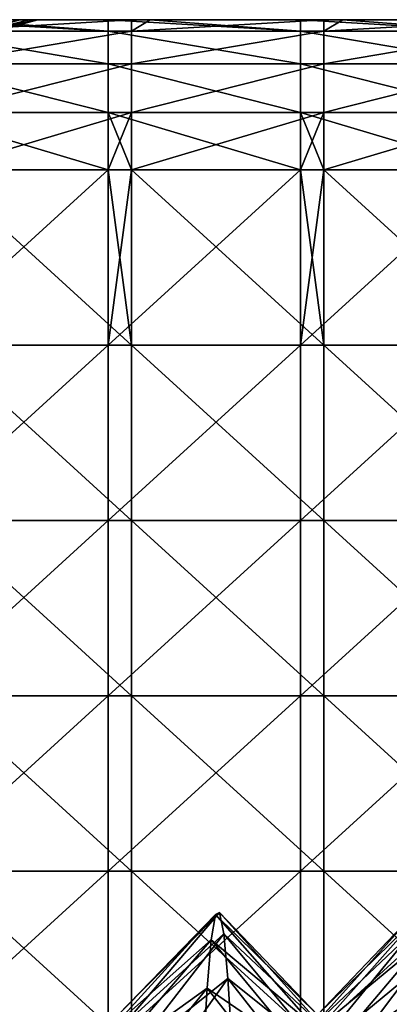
# Model space of a CAD drawing. Header units: inches. Extents: x -4.75 to 4.5, y 0 to 1.88.
# Tile 430 of 462: x 3.73 to 3.88, y 1.47 to 1.88. Entities that reach past the tile are written whole.
import ezdxf

# ---------------------------------------------------------------- set-up
doc = ezdxf.new("R2010")
doc.units = ezdxf.units.IN
doc.header["$LTSCALE"] = 101.851852
doc.header["$MEASUREMENT"] = 0
for name, color, linetype in [('13', 7, 'CONTINUOUS'), ('14', 7, 'CONTINUOUS'), ('34', 7, 'CONTINUOUS'), ('40', 7, 'CONTINUOUS'), ('44', 7, 'CONTINUOUS'), ('82', 7, 'CONTINUOUS'), ('83', 7, 'CONTINUOUS'), ('86', 7, 'CONTINUOUS')]:
    doc.layers.add(name, color=color, linetype=linetype)

msp = doc.modelspace()

# ---------------------------------------------------------------- linework, layer by layer
at = {"layer": '13', "color": 13, "linetype": 'Continuous', "true_color": 0xd67263}
for points in [[(3.69738, 1.73958, -1.25), (3.69738, 1.8125, -1.25), (3.77746, 1.73958, -1.25), (3.69738, 1.73958, -1.25)], [(3.77746, 1.73958, -1.25), (3.69738, 1.8125, -1.25), (3.7678, 1.8125, -1.25), (3.77746, 1.73958, -1.25)], [(3.77746, 1.8125, -1.25), (3.77746, 1.73958, -1.25), (3.7678, 1.8125, -1.25), (3.77746, 1.8125, -1.25)], [(3.77746, 1.73958, -1.25), (3.77746, 1.8125, -1.25), (3.85754, 1.73958, -1.25), (3.77746, 1.73958, -1.25)], [(3.85754, 1.73958, -1.25), (3.77746, 1.8125, -1.25), (3.84788, 1.8125, -1.25), (3.85754, 1.73958, -1.25)], [(3.85754, 1.8125, -1.25), (3.85754, 1.73958, -1.25), (3.84788, 1.8125, -1.25), (3.85754, 1.8125, -1.25)], [(3.85754, 1.73958, -1.25), (3.85754, 1.8125, -1.25), (3.93762, 1.73958, -1.25), (3.85754, 1.73958, -1.25)], [(3.93762, 1.73958, -1.25), (3.85754, 1.8125, -1.25), (3.92796, 1.8125, -1.25), (3.93762, 1.73958, -1.25)], [(3.69738, 1.66667, -1.25), (3.69738, 1.73958, -1.25), (3.77746, 1.66667, -1.25), (3.69738, 1.66667, -1.25)], [(3.77746, 1.66667, -1.25), (3.69738, 1.73958, -1.25), (3.77746, 1.73958, -1.25), (3.77746, 1.66667, -1.25)], [(3.77746, 1.66667, -1.25), (3.77746, 1.73958, -1.25), (3.85754, 1.66667, -1.25), (3.77746, 1.66667, -1.25)], [(3.85754, 1.66667, -1.25), (3.77746, 1.73958, -1.25), (3.85754, 1.73958, -1.25), (3.85754, 1.66667, -1.25)], [(3.85754, 1.66667, -1.25), (3.85754, 1.73958, -1.25), (3.93762, 1.66667, -1.25), (3.85754, 1.66667, -1.25)], [(3.93762, 1.66667, -1.25), (3.85754, 1.73958, -1.25), (3.93762, 1.73958, -1.25), (3.93762, 1.66667, -1.25)], [(3.69738, 1.59375, -1.25), (3.69738, 1.66667, -1.25), (3.77746, 1.59375, -1.25), (3.69738, 1.59375, -1.25)], [(3.77746, 1.59375, -1.25), (3.69738, 1.66667, -1.25), (3.77746, 1.66667, -1.25), (3.77746, 1.59375, -1.25)], [(3.77746, 1.59375, -1.25), (3.77746, 1.66667, -1.25), (3.85754, 1.59375, -1.25), (3.77746, 1.59375, -1.25)], [(3.85754, 1.59375, -1.25), (3.77746, 1.66667, -1.25), (3.85754, 1.66667, -1.25), (3.85754, 1.59375, -1.25)], [(3.85754, 1.59375, -1.25), (3.85754, 1.66667, -1.25), (3.93762, 1.59375, -1.25), (3.85754, 1.59375, -1.25)], [(3.93762, 1.59375, -1.25), (3.85754, 1.66667, -1.25), (3.93762, 1.66667, -1.25), (3.93762, 1.59375, -1.25)], [(3.69738, 1.52083, -1.25), (3.69738, 1.59375, -1.25), (3.77746, 1.52083, -1.25), (3.69738, 1.52083, -1.25)], [(3.77746, 1.52083, -1.25), (3.69738, 1.59375, -1.25), (3.77746, 1.59375, -1.25), (3.77746, 1.52083, -1.25)], [(3.77746, 1.52083, -1.25), (3.77746, 1.59375, -1.25), (3.85754, 1.52083, -1.25), (3.77746, 1.52083, -1.25)], [(3.85754, 1.52083, -1.25), (3.77746, 1.59375, -1.25), (3.85754, 1.59375, -1.25), (3.85754, 1.52083, -1.25)], [(3.85754, 1.52083, -1.25), (3.85754, 1.59375, -1.25), (3.93762, 1.52083, -1.25), (3.85754, 1.52083, -1.25)], [(3.93762, 1.52083, -1.25), (3.85754, 1.59375, -1.25), (3.93762, 1.59375, -1.25), (3.93762, 1.52083, -1.25)], [(3.69738, 1.44792, -1.25), (3.69738, 1.52083, -1.25), (3.77746, 1.44792, -1.25), (3.69738, 1.44792, -1.25)], [(3.77746, 1.44792, -1.25), (3.69738, 1.52083, -1.25), (3.77746, 1.52083, -1.25), (3.77746, 1.44792, -1.25)], [(3.77746, 1.44792, -1.25), (3.77746, 1.52083, -1.25), (3.85754, 1.44792, -1.25), (3.77746, 1.44792, -1.25)], [(3.85754, 1.44792, -1.25), (3.77746, 1.52083, -1.25), (3.85754, 1.52083, -1.25), (3.85754, 1.44792, -1.25)], [(3.85754, 1.44792, -1.25), (3.85754, 1.52083, -1.25), (3.93762, 1.44792, -1.25), (3.85754, 1.44792, -1.25)], [(3.93762, 1.44792, -1.25), (3.85754, 1.52083, -1.25), (3.93762, 1.52083, -1.25), (3.93762, 1.44792, -1.25)]]:
    msp.add_3dface(points, dxfattribs=at)
at = {"layer": '14', "color": 13, "linetype": 'Continuous', "true_color": 0xd67263}
for points in [[(3.69738, 1.8125, 1.25), (3.68772, 1.73958, 1.25), (3.7678, 1.8125, 1.25), (3.69738, 1.8125, 1.25)], [(3.7678, 1.8125, 1.25), (3.68772, 1.73958, 1.25), (3.7678, 1.73958, 1.25), (3.7678, 1.8125, 1.25)], [(3.7678, 1.8125, 1.25), (3.7678, 1.73958, 1.25), (3.77746, 1.8125, 1.25), (3.7678, 1.8125, 1.25)], [(3.77746, 1.8125, 1.25), (3.7678, 1.73958, 1.25), (3.84788, 1.8125, 1.25), (3.77746, 1.8125, 1.25)], [(3.84788, 1.8125, 1.25), (3.7678, 1.73958, 1.25), (3.84788, 1.73958, 1.25), (3.84788, 1.8125, 1.25)], [(3.84788, 1.8125, 1.25), (3.84788, 1.73958, 1.25), (3.85754, 1.8125, 1.25), (3.84788, 1.8125, 1.25)], [(3.85754, 1.8125, 1.25), (3.84788, 1.73958, 1.25), (3.92796, 1.8125, 1.25), (3.85754, 1.8125, 1.25)], [(3.92796, 1.8125, 1.25), (3.84788, 1.73958, 1.25), (3.92796, 1.73958, 1.25), (3.92796, 1.8125, 1.25)], [(3.68772, 1.73958, 1.25), (3.68772, 1.66667, 1.25), (3.7678, 1.73958, 1.25), (3.68772, 1.73958, 1.25)], [(3.7678, 1.73958, 1.25), (3.68772, 1.66667, 1.25), (3.7678, 1.66667, 1.25), (3.7678, 1.73958, 1.25)], [(3.7678, 1.73958, 1.25), (3.7678, 1.66667, 1.25), (3.84788, 1.73958, 1.25), (3.7678, 1.73958, 1.25)], [(3.84788, 1.73958, 1.25), (3.7678, 1.66667, 1.25), (3.84788, 1.66667, 1.25), (3.84788, 1.73958, 1.25)], [(3.84788, 1.73958, 1.25), (3.84788, 1.66667, 1.25), (3.92796, 1.73958, 1.25), (3.84788, 1.73958, 1.25)], [(3.92796, 1.73958, 1.25), (3.84788, 1.66667, 1.25), (3.92796, 1.66667, 1.25), (3.92796, 1.73958, 1.25)], [(3.68772, 1.66667, 1.25), (3.68772, 1.59375, 1.25), (3.7678, 1.66667, 1.25), (3.68772, 1.66667, 1.25)], [(3.7678, 1.66667, 1.25), (3.68772, 1.59375, 1.25), (3.7678, 1.59375, 1.25), (3.7678, 1.66667, 1.25)], [(3.7678, 1.66667, 1.25), (3.7678, 1.59375, 1.25), (3.84788, 1.66667, 1.25), (3.7678, 1.66667, 1.25)], [(3.84788, 1.66667, 1.25), (3.7678, 1.59375, 1.25), (3.84788, 1.59375, 1.25), (3.84788, 1.66667, 1.25)], [(3.84788, 1.66667, 1.25), (3.84788, 1.59375, 1.25), (3.92796, 1.66667, 1.25), (3.84788, 1.66667, 1.25)], [(3.92796, 1.66667, 1.25), (3.84788, 1.59375, 1.25), (3.92796, 1.59375, 1.25), (3.92796, 1.66667, 1.25)], [(3.68772, 1.59375, 1.25), (3.68772, 1.52083, 1.25), (3.7678, 1.59375, 1.25), (3.68772, 1.59375, 1.25)], [(3.7678, 1.59375, 1.25), (3.68772, 1.52083, 1.25), (3.7678, 1.52083, 1.25), (3.7678, 1.59375, 1.25)], [(3.7678, 1.59375, 1.25), (3.7678, 1.52083, 1.25), (3.84788, 1.59375, 1.25), (3.7678, 1.59375, 1.25)], [(3.84788, 1.59375, 1.25), (3.7678, 1.52083, 1.25), (3.84788, 1.52083, 1.25), (3.84788, 1.59375, 1.25)], [(3.84788, 1.59375, 1.25), (3.84788, 1.52083, 1.25), (3.92796, 1.59375, 1.25), (3.84788, 1.59375, 1.25)], [(3.92796, 1.59375, 1.25), (3.84788, 1.52083, 1.25), (3.92796, 1.52083, 1.25), (3.92796, 1.59375, 1.25)], [(3.68772, 1.52083, 1.25), (3.68772, 1.44792, 1.25), (3.7678, 1.52083, 1.25), (3.68772, 1.52083, 1.25)], [(3.7678, 1.52083, 1.25), (3.68772, 1.44792, 1.25), (3.7678, 1.44792, 1.25), (3.7678, 1.52083, 1.25)], [(3.7678, 1.52083, 1.25), (3.7678, 1.44792, 1.25), (3.84788, 1.52083, 1.25), (3.7678, 1.52083, 1.25)], [(3.84788, 1.52083, 1.25), (3.7678, 1.44792, 1.25), (3.84788, 1.44792, 1.25), (3.84788, 1.52083, 1.25)], [(3.84788, 1.52083, 1.25), (3.84788, 1.44792, 1.25), (3.92796, 1.52083, 1.25), (3.84788, 1.52083, 1.25)], [(3.92796, 1.52083, 1.25), (3.84788, 1.44792, 1.25), (3.92796, 1.44792, 1.25), (3.92796, 1.52083, 1.25)]]:
    msp.add_3dface(points, dxfattribs=at)
at = {"layer": '34', "color": 13, "linetype": 'Continuous', "true_color": 0xd67263}
for points in [[(3.78532, 1.875, 1.10833), (3.78532, 1.875, 1.02917), (3.70524, 1.875, 1.03437), (3.78532, 1.875, 1.10833)], [(3.77746, 1.875, 1.1875), (3.78532, 1.875, 1.10833), (3.70524, 1.875, 1.1875), (3.77746, 1.875, 1.1875)], [(3.70524, 1.875, 1.1875), (3.78532, 1.875, 1.10833), (3.70524, 1.875, 1.11093), (3.70524, 1.875, 1.1875)], [(3.70524, 1.875, 1.11093), (3.78532, 1.875, 1.10833), (3.70524, 1.875, 1.03437), (3.70524, 1.875, 1.11093)], [(3.78532, 1.875, 1.02917), (3.78532, 1.875, 0.95), (3.70524, 1.875, 0.9578), (3.78532, 1.875, 1.02917)], [(3.70524, 1.875, 1.03437), (3.78532, 1.875, 1.02917), (3.70524, 1.875, 0.9578), (3.70524, 1.875, 1.03437)], [(3.78532, 1.875, 0.95), (3.78532, 1.875, 0.87083), (3.70524, 1.875, 0.88123), (3.78532, 1.875, 0.95)], [(3.70524, 1.875, 0.9578), (3.78532, 1.875, 0.95), (3.70524, 1.875, 0.88123), (3.70524, 1.875, 0.9578)], [(3.78532, 1.875, 0.87083), (3.78532, 1.875, 0.79167), (3.70524, 1.875, 0.80467), (3.78532, 1.875, 0.87083)], [(3.70524, 1.875, 0.88123), (3.78532, 1.875, 0.87083), (3.70524, 1.875, 0.80467), (3.70524, 1.875, 0.88123)], [(3.78532, 1.875, 0.79167), (3.78532, 1.875, 0.7125), (3.70524, 1.875, 0.7281), (3.78532, 1.875, 0.79167)], [(3.70524, 1.875, 0.80467), (3.78532, 1.875, 0.79167), (3.70524, 1.875, 0.7281), (3.70524, 1.875, 0.80467)], [(3.78532, 1.875, 0.7125), (3.78532, 1.875, 0.63333), (3.70524, 1.875, 0.65153), (3.78532, 1.875, 0.7125)], [(3.70524, 1.875, 0.7281), (3.78532, 1.875, 0.7125), (3.70524, 1.875, 0.65153), (3.70524, 1.875, 0.7281)], [(3.78532, 1.875, 0.63333), (3.78532, 1.875, 0.55417), (3.70524, 1.875, 0.57497), (3.78532, 1.875, 0.63333)], [(3.70524, 1.875, 0.65153), (3.78532, 1.875, 0.63333), (3.70524, 1.875, 0.57497), (3.70524, 1.875, 0.65153)], [(3.70524, 1.875, 0.57497), (3.78532, 1.875, 0.55417), (3.70536, 1.875, 0.49842), (3.70524, 1.875, 0.57497)], [(3.78532, 1.875, -0.55417), (3.78532, 1.875, -0.63333), (3.70524, 1.875, -0.57497), (3.78532, 1.875, -0.55417)], [(3.70536, 1.875, -0.49842), (3.78532, 1.875, -0.55417), (3.70524, 1.875, -0.57497), (3.70536, 1.875, -0.49842)], [(3.78532, 1.875, -0.63333), (3.78532, 1.875, -0.7125), (3.70524, 1.875, -0.65154), (3.78532, 1.875, -0.63333)], [(3.70524, 1.875, -0.57497), (3.78532, 1.875, -0.63333), (3.70524, 1.875, -0.65154), (3.70524, 1.875, -0.57497)], [(3.78532, 1.875, -0.7125), (3.78532, 1.875, -0.79167), (3.70524, 1.875, -0.7281), (3.78532, 1.875, -0.7125)], [(3.70524, 1.875, -0.65154), (3.78532, 1.875, -0.7125), (3.70524, 1.875, -0.7281), (3.70524, 1.875, -0.65154)], [(3.78532, 1.875, -0.79167), (3.78532, 1.875, -0.87083), (3.70524, 1.875, -0.80467), (3.78532, 1.875, -0.79167)], [(3.70524, 1.875, -0.7281), (3.78532, 1.875, -0.79167), (3.70524, 1.875, -0.80467), (3.70524, 1.875, -0.7281)], [(3.78532, 1.875, -0.87083), (3.78532, 1.875, -0.95), (3.70524, 1.875, -0.88124), (3.78532, 1.875, -0.87083)], [(3.70524, 1.875, -0.80467), (3.78532, 1.875, -0.87083), (3.70524, 1.875, -0.88124), (3.70524, 1.875, -0.80467)], [(3.78532, 1.875, -0.95), (3.78532, 1.875, -1.02917), (3.70524, 1.875, -0.9578), (3.78532, 1.875, -0.95)], [(3.70524, 1.875, -0.88124), (3.78532, 1.875, -0.95), (3.70524, 1.875, -0.9578), (3.70524, 1.875, -0.88124)], [(3.78532, 1.875, -1.02917), (3.78532, 1.875, -1.10833), (3.70524, 1.875, -1.03437), (3.78532, 1.875, -1.02917)], [(3.70524, 1.875, -0.9578), (3.78532, 1.875, -1.02917), (3.70524, 1.875, -1.03437), (3.70524, 1.875, -0.9578)], [(3.78532, 1.875, -1.10833), (3.78532, 1.875, -1.1875), (3.70524, 1.875, -1.11093), (3.78532, 1.875, -1.10833)], [(3.70524, 1.875, -1.03437), (3.78532, 1.875, -1.10833), (3.70524, 1.875, -1.11093), (3.70524, 1.875, -1.03437)], [(3.78532, 1.875, -1.1875), (3.7678, 1.875, -1.1875), (3.70524, 1.875, -1.11093), (3.78532, 1.875, -1.1875)], [(3.70524, 1.875, -1.11093), (3.7678, 1.875, -1.1875), (3.70524, 1.875, -1.1875), (3.70524, 1.875, -1.11093)], [(3.78532, 1.875, 0.55417), (3.78532, 1.875, 0.475), (3.70536, 1.875, 0.49842), (3.78532, 1.875, 0.55417)], [(3.70536, 1.875, 0.49842), (3.78532, 1.875, 0.475), (3.71182, 1.875, 0.44778), (3.70536, 1.875, 0.49842)], [(3.78532, 1.875, -0.475), (3.78532, 1.875, -0.55417), (3.70536, 1.875, -0.49842), (3.78532, 1.875, -0.475)], [(3.71183, 1.875, -0.44772), (3.78532, 1.875, -0.475), (3.70536, 1.875, -0.49842), (3.71183, 1.875, -0.44772)], [(3.78532, 1.875, 0.475), (3.78532, 1.875, 0.39583), (3.71182, 1.875, 0.44778), (3.78532, 1.875, 0.475)], [(3.71182, 1.875, 0.44778), (3.78532, 1.875, 0.39583), (3.71947, 1.875, 0.37908), (3.71182, 1.875, 0.44778)], [(3.78532, 1.875, -0.39583), (3.78532, 1.875, -0.475), (3.71183, 1.875, -0.44772), (3.78532, 1.875, -0.39583)], [(3.71948, 1.875, -0.37902), (3.78532, 1.875, -0.39583), (3.71183, 1.875, -0.44772), (3.71948, 1.875, -0.37902)], [(3.78532, 1.875, 0.39583), (3.78532, 1.875, 0.31667), (3.71947, 1.875, 0.37908), (3.78532, 1.875, 0.39583)], [(3.71947, 1.875, 0.37908), (3.78532, 1.875, 0.31667), (3.72585, 1.875, 0.31032), (3.71947, 1.875, 0.37908)], [(3.78532, 1.875, -0.31667), (3.78532, 1.875, -0.39583), (3.71948, 1.875, -0.37902), (3.78532, 1.875, -0.31667)], [(3.72586, 1.875, -0.31025), (3.78532, 1.875, -0.31667), (3.71948, 1.875, -0.37902), (3.72586, 1.875, -0.31025)], [(3.78532, 1.875, 0.31667), (3.78532, 1.875, 0.2375), (3.72585, 1.875, 0.31032), (3.78532, 1.875, 0.31667)], [(3.72585, 1.875, 0.31032), (3.78532, 1.875, 0.2375), (3.73095, 1.875, 0.24157), (3.72585, 1.875, 0.31032)], [(3.73095, 1.875, -0.2415), (3.78532, 1.875, -0.31667), (3.72586, 1.875, -0.31025), (3.73095, 1.875, -0.2415)], [(3.73095, 1.875, 0.24157), (3.78532, 1.875, 0.2375), (3.73476, 1.875, 0.17273), (3.73095, 1.875, 0.24157)], [(3.78532, 1.875, -0.2375), (3.78532, 1.875, -0.31667), (3.73095, 1.875, -0.2415), (3.78532, 1.875, -0.2375)], [(3.73476, 1.875, -0.17267), (3.78532, 1.875, -0.2375), (3.73095, 1.875, -0.2415), (3.73476, 1.875, -0.17267)], [(3.78532, 1.875, 0.2375), (3.78532, 1.875, 0.15833), (3.73476, 1.875, 0.17273), (3.78532, 1.875, 0.2375)], [(3.73476, 1.875, 0.17273), (3.78532, 1.875, 0.15833), (3.7373, 1.875, 0.10372), (3.73476, 1.875, 0.17273)], [(3.78532, 1.875, -0.15833), (3.78532, 1.875, -0.2375), (3.73476, 1.875, -0.17267), (3.78532, 1.875, -0.15833)], [(3.7373, 1.875, -0.10366), (3.78532, 1.875, -0.15833), (3.73476, 1.875, -0.17267), (3.7373, 1.875, -0.10366)], [(3.78532, 1.875, 0.15833), (3.78532, 1.875, 0.07917), (3.7373, 1.875, 0.10372), (3.78532, 1.875, 0.15833)], [(3.7373, 1.875, 0.10372), (3.78532, 1.875, 0.07917), (3.73857, 1.875, 0.03461), (3.7373, 1.875, 0.10372)], [(3.78532, 1.875, -0.07917), (3.78532, 1.875, -0.15833), (3.7373, 1.875, -0.10366), (3.78532, 1.875, -0.07917)], [(3.73857, 1.875, -0.03454), (3.78532, 1.875, -0.07917), (3.7373, 1.875, -0.10366), (3.73857, 1.875, -0.03454)], [(3.78532, 1.875, 0.07917), (3.78532, 1.875), (3.73857, 1.875, 0.03461), (3.78532, 1.875, 0.07917)], [(3.78532, 1.875), (3.78532, 1.875, -0.07917), (3.73857, 1.875, -0.03454), (3.78532, 1.875)], [(3.73857, 1.875, 0.03461), (3.78532, 1.875), (3.73857, 1.875, -0.03454), (3.73857, 1.875, 0.03461)], [(3.78532, 1.875, 1.1875), (3.78532, 1.875, 1.10833), (3.77746, 1.875, 1.1875), (3.78532, 1.875, 1.1875)], [(3.8654, 1.875, 1.10833), (3.8654, 1.875, 1.02917), (3.78532, 1.875, 1.10833), (3.8654, 1.875, 1.10833)], [(3.85754, 1.875, 1.1875), (3.8654, 1.875, 1.10833), (3.78532, 1.875, 1.1875), (3.85754, 1.875, 1.1875)], [(3.78532, 1.875, 1.1875), (3.8654, 1.875, 1.10833), (3.78532, 1.875, 1.10833), (3.78532, 1.875, 1.1875)], [(3.8654, 1.875, 1.02917), (3.8654, 1.875, 0.95), (3.78532, 1.875, 1.02917), (3.8654, 1.875, 1.02917)], [(3.78532, 1.875, 1.10833), (3.8654, 1.875, 1.02917), (3.78532, 1.875, 1.02917), (3.78532, 1.875, 1.10833)], [(3.8654, 1.875, 0.95), (3.8654, 1.875, 0.87083), (3.78532, 1.875, 0.95), (3.8654, 1.875, 0.95)], [(3.78532, 1.875, 1.02917), (3.8654, 1.875, 0.95), (3.78532, 1.875, 0.95), (3.78532, 1.875, 1.02917)], [(3.8654, 1.875, 0.87083), (3.8654, 1.875, 0.79167), (3.78532, 1.875, 0.87083), (3.8654, 1.875, 0.87083)], [(3.78532, 1.875, 0.95), (3.8654, 1.875, 0.87083), (3.78532, 1.875, 0.87083), (3.78532, 1.875, 0.95)], [(3.8654, 1.875, 0.79167), (3.8654, 1.875, 0.7125), (3.78532, 1.875, 0.79167), (3.8654, 1.875, 0.79167)], [(3.78532, 1.875, 0.87083), (3.8654, 1.875, 0.79167), (3.78532, 1.875, 0.79167), (3.78532, 1.875, 0.87083)], [(3.8654, 1.875, 0.7125), (3.8654, 1.875, 0.63333), (3.78532, 1.875, 0.7125), (3.8654, 1.875, 0.7125)], [(3.78532, 1.875, 0.79167), (3.8654, 1.875, 0.7125), (3.78532, 1.875, 0.7125), (3.78532, 1.875, 0.79167)], [(3.8654, 1.875, 0.63333), (3.8654, 1.875, 0.55417), (3.78532, 1.875, 0.63333), (3.8654, 1.875, 0.63333)], [(3.78532, 1.875, 0.7125), (3.8654, 1.875, 0.63333), (3.78532, 1.875, 0.63333), (3.78532, 1.875, 0.7125)], [(3.8654, 1.875, 0.55417), (3.8654, 1.875, 0.475), (3.78532, 1.875, 0.55417), (3.8654, 1.875, 0.55417)], [(3.78532, 1.875, 0.63333), (3.8654, 1.875, 0.55417), (3.78532, 1.875, 0.55417), (3.78532, 1.875, 0.63333)], [(3.8654, 1.875, 0.475), (3.8654, 1.875, 0.39583), (3.78532, 1.875, 0.475), (3.8654, 1.875, 0.475)], [(3.78532, 1.875, 0.55417), (3.8654, 1.875, 0.475), (3.78532, 1.875, 0.475), (3.78532, 1.875, 0.55417)], [(3.8654, 1.875, 0.39583), (3.8654, 1.875, 0.31667), (3.78532, 1.875, 0.39583), (3.8654, 1.875, 0.39583)], [(3.78532, 1.875, 0.475), (3.8654, 1.875, 0.39583), (3.78532, 1.875, 0.39583), (3.78532, 1.875, 0.475)], [(3.8654, 1.875, 0.31667), (3.8654, 1.875, 0.2375), (3.78532, 1.875, 0.31667), (3.8654, 1.875, 0.31667)], [(3.78532, 1.875, 0.39583), (3.8654, 1.875, 0.31667), (3.78532, 1.875, 0.31667), (3.78532, 1.875, 0.39583)], [(3.8654, 1.875, 0.2375), (3.8654, 1.875, 0.15833), (3.78532, 1.875, 0.2375), (3.8654, 1.875, 0.2375)], [(3.78532, 1.875, 0.31667), (3.8654, 1.875, 0.2375), (3.78532, 1.875, 0.2375), (3.78532, 1.875, 0.31667)], [(3.8654, 1.875, 0.15833), (3.8654, 1.875, 0.07917), (3.78532, 1.875, 0.15833), (3.8654, 1.875, 0.15833)], [(3.78532, 1.875, 0.2375), (3.8654, 1.875, 0.15833), (3.78532, 1.875, 0.15833), (3.78532, 1.875, 0.2375)], [(3.8654, 1.875, 0.07917), (3.8654, 1.875), (3.78532, 1.875, 0.07917), (3.8654, 1.875, 0.07917)], [(3.78532, 1.875, 0.15833), (3.8654, 1.875, 0.07917), (3.78532, 1.875, 0.07917), (3.78532, 1.875, 0.15833)], [(3.8654, 1.875), (3.8654, 1.875, -0.07917), (3.78532, 1.875), (3.8654, 1.875)], [(3.78532, 1.875, 0.07917), (3.8654, 1.875), (3.78532, 1.875), (3.78532, 1.875, 0.07917)], [(3.8654, 1.875, -0.07917), (3.8654, 1.875, -0.15833), (3.78532, 1.875, -0.07917), (3.8654, 1.875, -0.07917)], [(3.78532, 1.875), (3.8654, 1.875, -0.07917), (3.78532, 1.875, -0.07917), (3.78532, 1.875)], [(3.8654, 1.875, -0.15833), (3.8654, 1.875, -0.2375), (3.78532, 1.875, -0.15833), (3.8654, 1.875, -0.15833)], [(3.78532, 1.875, -0.07917), (3.8654, 1.875, -0.15833), (3.78532, 1.875, -0.15833), (3.78532, 1.875, -0.07917)], [(3.8654, 1.875, -0.2375), (3.8654, 1.875, -0.31667), (3.78532, 1.875, -0.2375), (3.8654, 1.875, -0.2375)], [(3.78532, 1.875, -0.15833), (3.8654, 1.875, -0.2375), (3.78532, 1.875, -0.2375), (3.78532, 1.875, -0.15833)], [(3.8654, 1.875, -0.31667), (3.8654, 1.875, -0.39583), (3.78532, 1.875, -0.31667), (3.8654, 1.875, -0.31667)], [(3.78532, 1.875, -0.2375), (3.8654, 1.875, -0.31667), (3.78532, 1.875, -0.31667), (3.78532, 1.875, -0.2375)], [(3.8654, 1.875, -0.39583), (3.8654, 1.875, -0.475), (3.78532, 1.875, -0.39583), (3.8654, 1.875, -0.39583)], [(3.78532, 1.875, -0.31667), (3.8654, 1.875, -0.39583), (3.78532, 1.875, -0.39583), (3.78532, 1.875, -0.31667)], [(3.8654, 1.875, -0.475), (3.8654, 1.875, -0.55417), (3.78532, 1.875, -0.475), (3.8654, 1.875, -0.475)], [(3.78532, 1.875, -0.39583), (3.8654, 1.875, -0.475), (3.78532, 1.875, -0.475), (3.78532, 1.875, -0.39583)], [(3.8654, 1.875, -0.55417), (3.8654, 1.875, -0.63333), (3.78532, 1.875, -0.55417), (3.8654, 1.875, -0.55417)], [(3.78532, 1.875, -0.475), (3.8654, 1.875, -0.55417), (3.78532, 1.875, -0.55417), (3.78532, 1.875, -0.475)], [(3.8654, 1.875, -0.63333), (3.8654, 1.875, -0.7125), (3.78532, 1.875, -0.63333), (3.8654, 1.875, -0.63333)], [(3.78532, 1.875, -0.55417), (3.8654, 1.875, -0.63333), (3.78532, 1.875, -0.63333), (3.78532, 1.875, -0.55417)], [(3.8654, 1.875, -0.7125), (3.8654, 1.875, -0.79167), (3.78532, 1.875, -0.7125), (3.8654, 1.875, -0.7125)], [(3.78532, 1.875, -0.63333), (3.8654, 1.875, -0.7125), (3.78532, 1.875, -0.7125), (3.78532, 1.875, -0.63333)], [(3.8654, 1.875, -0.79167), (3.8654, 1.875, -0.87083), (3.78532, 1.875, -0.79167), (3.8654, 1.875, -0.79167)], [(3.78532, 1.875, -0.7125), (3.8654, 1.875, -0.79167), (3.78532, 1.875, -0.79167), (3.78532, 1.875, -0.7125)], [(3.8654, 1.875, -0.87083), (3.8654, 1.875, -0.95), (3.78532, 1.875, -0.87083), (3.8654, 1.875, -0.87083)], [(3.78532, 1.875, -0.79167), (3.8654, 1.875, -0.87083), (3.78532, 1.875, -0.87083), (3.78532, 1.875, -0.79167)], [(3.8654, 1.875, -0.95), (3.8654, 1.875, -1.02917), (3.78532, 1.875, -0.95), (3.8654, 1.875, -0.95)], [(3.78532, 1.875, -0.87083), (3.8654, 1.875, -0.95), (3.78532, 1.875, -0.95), (3.78532, 1.875, -0.87083)], [(3.8654, 1.875, -1.02917), (3.8654, 1.875, -1.10833), (3.78532, 1.875, -1.02917), (3.8654, 1.875, -1.02917)], [(3.78532, 1.875, -0.95), (3.8654, 1.875, -1.02917), (3.78532, 1.875, -1.02917), (3.78532, 1.875, -0.95)], [(3.8654, 1.875, -1.10833), (3.8654, 1.875, -1.1875), (3.78532, 1.875, -1.10833), (3.8654, 1.875, -1.10833)], [(3.78532, 1.875, -1.02917), (3.8654, 1.875, -1.10833), (3.78532, 1.875, -1.10833), (3.78532, 1.875, -1.02917)], [(3.8654, 1.875, -1.1875), (3.84788, 1.875, -1.1875), (3.78532, 1.875, -1.10833), (3.8654, 1.875, -1.1875)], [(3.78532, 1.875, -1.10833), (3.84788, 1.875, -1.1875), (3.78532, 1.875, -1.1875), (3.78532, 1.875, -1.10833)], [(3.8654, 1.875, 1.1875), (3.8654, 1.875, 1.10833), (3.85754, 1.875, 1.1875), (3.8654, 1.875, 1.1875)], [(3.94548, 1.875, 1.10833), (3.94548, 1.875, 1.02917), (3.8654, 1.875, 1.10833), (3.94548, 1.875, 1.10833)], [(3.93762, 1.875, 1.1875), (3.94548, 1.875, 1.10833), (3.8654, 1.875, 1.1875), (3.93762, 1.875, 1.1875)], [(3.8654, 1.875, 1.1875), (3.94548, 1.875, 1.10833), (3.8654, 1.875, 1.10833), (3.8654, 1.875, 1.1875)], [(3.94548, 1.875, 1.02917), (3.94548, 1.875, 0.95), (3.8654, 1.875, 1.02917), (3.94548, 1.875, 1.02917)], [(3.8654, 1.875, 1.10833), (3.94548, 1.875, 1.02917), (3.8654, 1.875, 1.02917), (3.8654, 1.875, 1.10833)], [(3.94548, 1.875, 0.95), (3.94548, 1.875, 0.87083), (3.8654, 1.875, 0.95), (3.94548, 1.875, 0.95)], [(3.8654, 1.875, 1.02917), (3.94548, 1.875, 0.95), (3.8654, 1.875, 0.95), (3.8654, 1.875, 1.02917)], [(3.94548, 1.875, 0.87083), (3.94548, 1.875, 0.79167), (3.8654, 1.875, 0.87083), (3.94548, 1.875, 0.87083)], [(3.8654, 1.875, 0.95), (3.94548, 1.875, 0.87083), (3.8654, 1.875, 0.87083), (3.8654, 1.875, 0.95)], [(3.94548, 1.875, 0.79167), (3.94548, 1.875, 0.7125), (3.8654, 1.875, 0.79167), (3.94548, 1.875, 0.79167)], [(3.8654, 1.875, 0.87083), (3.94548, 1.875, 0.79167), (3.8654, 1.875, 0.79167), (3.8654, 1.875, 0.87083)], [(3.94548, 1.875, 0.7125), (3.94548, 1.875, 0.63333), (3.8654, 1.875, 0.7125), (3.94548, 1.875, 0.7125)], [(3.8654, 1.875, 0.79167), (3.94548, 1.875, 0.7125), (3.8654, 1.875, 0.7125), (3.8654, 1.875, 0.79167)], [(3.94548, 1.875, 0.63333), (3.94548, 1.875, 0.55417), (3.8654, 1.875, 0.63333), (3.94548, 1.875, 0.63333)], [(3.8654, 1.875, 0.7125), (3.94548, 1.875, 0.63333), (3.8654, 1.875, 0.63333), (3.8654, 1.875, 0.7125)], [(3.94548, 1.875, 0.55417), (3.94548, 1.875, 0.475), (3.8654, 1.875, 0.55417), (3.94548, 1.875, 0.55417)], [(3.8654, 1.875, 0.63333), (3.94548, 1.875, 0.55417), (3.8654, 1.875, 0.55417), (3.8654, 1.875, 0.63333)], [(3.94548, 1.875, 0.475), (3.94548, 1.875, 0.39583), (3.8654, 1.875, 0.475), (3.94548, 1.875, 0.475)], [(3.8654, 1.875, 0.55417), (3.94548, 1.875, 0.475), (3.8654, 1.875, 0.475), (3.8654, 1.875, 0.55417)], [(3.94548, 1.875, 0.39583), (3.94548, 1.875, 0.31667), (3.8654, 1.875, 0.39583), (3.94548, 1.875, 0.39583)], [(3.8654, 1.875, 0.475), (3.94548, 1.875, 0.39583), (3.8654, 1.875, 0.39583), (3.8654, 1.875, 0.475)], [(3.94548, 1.875, 0.31667), (3.94548, 1.875, 0.2375), (3.8654, 1.875, 0.31667), (3.94548, 1.875, 0.31667)], [(3.8654, 1.875, 0.39583), (3.94548, 1.875, 0.31667), (3.8654, 1.875, 0.31667), (3.8654, 1.875, 0.39583)], [(3.94548, 1.875, 0.2375), (3.94548, 1.875, 0.15833), (3.8654, 1.875, 0.2375), (3.94548, 1.875, 0.2375)], [(3.8654, 1.875, 0.31667), (3.94548, 1.875, 0.2375), (3.8654, 1.875, 0.2375), (3.8654, 1.875, 0.31667)], [(3.94548, 1.875, 0.15833), (3.94548, 1.875, 0.07917), (3.8654, 1.875, 0.15833), (3.94548, 1.875, 0.15833)], [(3.8654, 1.875, 0.2375), (3.94548, 1.875, 0.15833), (3.8654, 1.875, 0.15833), (3.8654, 1.875, 0.2375)], [(3.94548, 1.875, 0.07917), (3.94548, 1.875), (3.8654, 1.875, 0.07917), (3.94548, 1.875, 0.07917)], [(3.8654, 1.875, 0.15833), (3.94548, 1.875, 0.07917), (3.8654, 1.875, 0.07917), (3.8654, 1.875, 0.15833)], [(3.94548, 1.875), (3.94548, 1.875, -0.07917), (3.8654, 1.875), (3.94548, 1.875)], [(3.8654, 1.875, 0.07917), (3.94548, 1.875), (3.8654, 1.875), (3.8654, 1.875, 0.07917)], [(3.94548, 1.875, -0.07917), (3.94548, 1.875, -0.15833), (3.8654, 1.875, -0.07917), (3.94548, 1.875, -0.07917)], [(3.8654, 1.875), (3.94548, 1.875, -0.07917), (3.8654, 1.875, -0.07917), (3.8654, 1.875)], [(3.94548, 1.875, -0.15833), (3.94548, 1.875, -0.2375), (3.8654, 1.875, -0.15833), (3.94548, 1.875, -0.15833)], [(3.8654, 1.875, -0.07917), (3.94548, 1.875, -0.15833), (3.8654, 1.875, -0.15833), (3.8654, 1.875, -0.07917)], [(3.94548, 1.875, -0.2375), (3.94548, 1.875, -0.31667), (3.8654, 1.875, -0.2375), (3.94548, 1.875, -0.2375)], [(3.8654, 1.875, -0.15833), (3.94548, 1.875, -0.2375), (3.8654, 1.875, -0.2375), (3.8654, 1.875, -0.15833)], [(3.94548, 1.875, -0.31667), (3.94548, 1.875, -0.39583), (3.8654, 1.875, -0.31667), (3.94548, 1.875, -0.31667)], [(3.8654, 1.875, -0.2375), (3.94548, 1.875, -0.31667), (3.8654, 1.875, -0.31667), (3.8654, 1.875, -0.2375)], [(3.94548, 1.875, -0.39583), (3.94548, 1.875, -0.475), (3.8654, 1.875, -0.39583), (3.94548, 1.875, -0.39583)], [(3.8654, 1.875, -0.31667), (3.94548, 1.875, -0.39583), (3.8654, 1.875, -0.39583), (3.8654, 1.875, -0.31667)], [(3.94548, 1.875, -0.475), (3.94548, 1.875, -0.55417), (3.8654, 1.875, -0.475), (3.94548, 1.875, -0.475)], [(3.8654, 1.875, -0.39583), (3.94548, 1.875, -0.475), (3.8654, 1.875, -0.475), (3.8654, 1.875, -0.39583)], [(3.94548, 1.875, -0.55417), (3.94548, 1.875, -0.63333), (3.8654, 1.875, -0.55417), (3.94548, 1.875, -0.55417)], [(3.8654, 1.875, -0.475), (3.94548, 1.875, -0.55417), (3.8654, 1.875, -0.55417), (3.8654, 1.875, -0.475)], [(3.94548, 1.875, -0.63333), (3.94548, 1.875, -0.7125), (3.8654, 1.875, -0.63333), (3.94548, 1.875, -0.63333)], [(3.8654, 1.875, -0.55417), (3.94548, 1.875, -0.63333), (3.8654, 1.875, -0.63333), (3.8654, 1.875, -0.55417)], [(3.94548, 1.875, -0.7125), (3.94548, 1.875, -0.79167), (3.8654, 1.875, -0.7125), (3.94548, 1.875, -0.7125)], [(3.8654, 1.875, -0.63333), (3.94548, 1.875, -0.7125), (3.8654, 1.875, -0.7125), (3.8654, 1.875, -0.63333)], [(3.94548, 1.875, -0.79167), (3.94548, 1.875, -0.87083), (3.8654, 1.875, -0.79167), (3.94548, 1.875, -0.79167)], [(3.8654, 1.875, -0.7125), (3.94548, 1.875, -0.79167), (3.8654, 1.875, -0.79167), (3.8654, 1.875, -0.7125)], [(3.94548, 1.875, -0.87083), (3.94548, 1.875, -0.95), (3.8654, 1.875, -0.87083), (3.94548, 1.875, -0.87083)], [(3.8654, 1.875, -0.79167), (3.94548, 1.875, -0.87083), (3.8654, 1.875, -0.87083), (3.8654, 1.875, -0.79167)], [(3.94548, 1.875, -0.95), (3.94548, 1.875, -1.02917), (3.8654, 1.875, -0.95), (3.94548, 1.875, -0.95)], [(3.8654, 1.875, -0.87083), (3.94548, 1.875, -0.95), (3.8654, 1.875, -0.95), (3.8654, 1.875, -0.87083)], [(3.94548, 1.875, -1.02917), (3.94548, 1.875, -1.10833), (3.8654, 1.875, -1.02917), (3.94548, 1.875, -1.02917)], [(3.8654, 1.875, -0.95), (3.94548, 1.875, -1.02917), (3.8654, 1.875, -1.02917), (3.8654, 1.875, -0.95)], [(3.94548, 1.875, -1.10833), (3.94548, 1.875, -1.1875), (3.8654, 1.875, -1.10833), (3.94548, 1.875, -1.10833)], [(3.8654, 1.875, -1.02917), (3.94548, 1.875, -1.10833), (3.8654, 1.875, -1.10833), (3.8654, 1.875, -1.02917)], [(3.94548, 1.875, -1.1875), (3.92796, 1.875, -1.1875), (3.8654, 1.875, -1.10833), (3.94548, 1.875, -1.1875)], [(3.8654, 1.875, -1.10833), (3.92796, 1.875, -1.1875), (3.8654, 1.875, -1.1875), (3.8654, 1.875, -1.10833)]]:
    msp.add_3dface(points, dxfattribs=at)
at = {"layer": '40', "color": 13, "linetype": 'Continuous', "true_color": 0xd67263}
for points in [[(3.77746, 1.875, 1.1875), (3.70524, 1.875, 1.1875), (3.69738, 1.87024, 1.21142), (3.77746, 1.875, 1.1875)], [(3.77746, 1.875, 1.1875), (3.69738, 1.87024, 1.21142), (3.77746, 1.87024, 1.21142), (3.77746, 1.875, 1.1875)], [(3.85754, 1.875, 1.1875), (3.78532, 1.875, 1.1875), (3.77746, 1.87024, 1.21142), (3.85754, 1.875, 1.1875)], [(3.85754, 1.875, 1.1875), (3.77746, 1.87024, 1.21142), (3.85754, 1.87024, 1.21142), (3.85754, 1.875, 1.1875)], [(3.78532, 1.875, 1.1875), (3.77746, 1.875, 1.1875), (3.77746, 1.87024, 1.21142), (3.78532, 1.875, 1.1875)], [(3.93762, 1.875, 1.1875), (3.8654, 1.875, 1.1875), (3.85754, 1.87024, 1.21142), (3.93762, 1.875, 1.1875)], [(3.93762, 1.875, 1.1875), (3.85754, 1.87024, 1.21142), (3.93762, 1.87024, 1.21142), (3.93762, 1.875, 1.1875)], [(3.8654, 1.875, 1.1875), (3.85754, 1.875, 1.1875), (3.85754, 1.87024, 1.21142), (3.8654, 1.875, 1.1875)], [(3.69738, 1.87024, 1.21142), (3.69738, 1.85669, 1.23169), (3.77746, 1.87024, 1.21142), (3.69738, 1.87024, 1.21142)], [(3.77746, 1.87024, 1.21142), (3.69738, 1.85669, 1.23169), (3.77746, 1.85669, 1.23169), (3.77746, 1.87024, 1.21142)], [(3.77746, 1.87024, 1.21142), (3.77746, 1.85669, 1.23169), (3.85754, 1.87024, 1.21142), (3.77746, 1.87024, 1.21142)], [(3.85754, 1.87024, 1.21142), (3.77746, 1.85669, 1.23169), (3.85754, 1.85669, 1.23169), (3.85754, 1.87024, 1.21142)], [(3.85754, 1.87024, 1.21142), (3.85754, 1.85669, 1.23169), (3.93762, 1.87024, 1.21142), (3.85754, 1.87024, 1.21142)], [(3.93762, 1.87024, 1.21142), (3.85754, 1.85669, 1.23169), (3.93762, 1.85669, 1.23169), (3.93762, 1.87024, 1.21142)], [(3.69738, 1.85669, 1.23169), (3.69738, 1.83642, 1.24524), (3.77746, 1.85669, 1.23169), (3.69738, 1.85669, 1.23169)], [(3.77746, 1.85669, 1.23169), (3.69738, 1.83642, 1.24524), (3.77746, 1.83642, 1.24524), (3.77746, 1.85669, 1.23169)], [(3.77746, 1.85669, 1.23169), (3.77746, 1.83642, 1.24524), (3.85754, 1.85669, 1.23169), (3.77746, 1.85669, 1.23169)], [(3.85754, 1.85669, 1.23169), (3.77746, 1.83642, 1.24524), (3.85754, 1.83642, 1.24524), (3.85754, 1.85669, 1.23169)], [(3.85754, 1.85669, 1.23169), (3.85754, 1.83642, 1.24524), (3.93762, 1.85669, 1.23169), (3.85754, 1.85669, 1.23169)], [(3.93762, 1.85669, 1.23169), (3.85754, 1.83642, 1.24524), (3.93762, 1.83642, 1.24524), (3.93762, 1.85669, 1.23169)], [(3.69738, 1.8125, 1.25), (3.7678, 1.8125, 1.25), (3.77746, 1.83642, 1.24524), (3.69738, 1.8125, 1.25)], [(3.69738, 1.83642, 1.24524), (3.69738, 1.8125, 1.25), (3.77746, 1.83642, 1.24524), (3.69738, 1.83642, 1.24524)], [(3.7678, 1.8125, 1.25), (3.77746, 1.8125, 1.25), (3.77746, 1.83642, 1.24524), (3.7678, 1.8125, 1.25)], [(3.77746, 1.8125, 1.25), (3.84788, 1.8125, 1.25), (3.85754, 1.83642, 1.24524), (3.77746, 1.8125, 1.25)], [(3.77746, 1.83642, 1.24524), (3.77746, 1.8125, 1.25), (3.85754, 1.83642, 1.24524), (3.77746, 1.83642, 1.24524)], [(3.84788, 1.8125, 1.25), (3.85754, 1.8125, 1.25), (3.85754, 1.83642, 1.24524), (3.84788, 1.8125, 1.25)], [(3.85754, 1.8125, 1.25), (3.92796, 1.8125, 1.25), (3.93762, 1.83642, 1.24524), (3.85754, 1.8125, 1.25)], [(3.85754, 1.83642, 1.24524), (3.85754, 1.8125, 1.25), (3.93762, 1.83642, 1.24524), (3.85754, 1.83642, 1.24524)]]:
    msp.add_3dface(points, dxfattribs=at)
at = {"layer": '44', "color": 13, "linetype": 'Continuous', "true_color": 0xd67263}
for points in [[(3.68772, 1.875, -1.1875), (3.70524, 1.875, -1.1875), (3.7678, 1.87024, -1.21142), (3.68772, 1.875, -1.1875)], [(3.68772, 1.875, -1.1875), (3.7678, 1.87024, -1.21142), (3.68772, 1.87024, -1.21142), (3.68772, 1.875, -1.1875)], [(3.70524, 1.875, -1.1875), (3.7678, 1.875, -1.1875), (3.7678, 1.87024, -1.21142), (3.70524, 1.875, -1.1875)], [(3.7678, 1.875, -1.1875), (3.78532, 1.875, -1.1875), (3.84788, 1.87024, -1.21142), (3.7678, 1.875, -1.1875)], [(3.7678, 1.875, -1.1875), (3.84788, 1.87024, -1.21142), (3.7678, 1.87024, -1.21142), (3.7678, 1.875, -1.1875)], [(3.78532, 1.875, -1.1875), (3.84788, 1.875, -1.1875), (3.84788, 1.87024, -1.21142), (3.78532, 1.875, -1.1875)], [(3.84788, 1.875, -1.1875), (3.8654, 1.875, -1.1875), (3.92796, 1.87024, -1.21142), (3.84788, 1.875, -1.1875)], [(3.84788, 1.875, -1.1875), (3.92796, 1.87024, -1.21142), (3.84788, 1.87024, -1.21142), (3.84788, 1.875, -1.1875)], [(3.8654, 1.875, -1.1875), (3.92796, 1.875, -1.1875), (3.92796, 1.87024, -1.21142), (3.8654, 1.875, -1.1875)], [(3.7678, 1.87024, -1.21142), (3.7678, 1.85669, -1.23169), (3.68772, 1.87024, -1.21142), (3.7678, 1.87024, -1.21142)], [(3.68772, 1.87024, -1.21142), (3.7678, 1.85669, -1.23169), (3.68772, 1.85669, -1.23169), (3.68772, 1.87024, -1.21142)], [(3.84788, 1.87024, -1.21142), (3.84788, 1.85669, -1.23169), (3.7678, 1.87024, -1.21142), (3.84788, 1.87024, -1.21142)], [(3.7678, 1.87024, -1.21142), (3.84788, 1.85669, -1.23169), (3.7678, 1.85669, -1.23169), (3.7678, 1.87024, -1.21142)], [(3.92796, 1.87024, -1.21142), (3.92796, 1.85669, -1.23169), (3.84788, 1.87024, -1.21142), (3.92796, 1.87024, -1.21142)], [(3.84788, 1.87024, -1.21142), (3.92796, 1.85669, -1.23169), (3.84788, 1.85669, -1.23169), (3.84788, 1.87024, -1.21142)], [(3.7678, 1.85669, -1.23169), (3.7678, 1.83642, -1.24524), (3.68772, 1.85669, -1.23169), (3.7678, 1.85669, -1.23169)], [(3.68772, 1.85669, -1.23169), (3.7678, 1.83642, -1.24524), (3.68772, 1.83642, -1.24524), (3.68772, 1.85669, -1.23169)], [(3.84788, 1.85669, -1.23169), (3.84788, 1.83642, -1.24524), (3.7678, 1.85669, -1.23169), (3.84788, 1.85669, -1.23169)], [(3.7678, 1.85669, -1.23169), (3.84788, 1.83642, -1.24524), (3.7678, 1.83642, -1.24524), (3.7678, 1.85669, -1.23169)], [(3.92796, 1.85669, -1.23169), (3.92796, 1.83642, -1.24524), (3.84788, 1.85669, -1.23169), (3.92796, 1.85669, -1.23169)], [(3.84788, 1.85669, -1.23169), (3.92796, 1.83642, -1.24524), (3.84788, 1.83642, -1.24524), (3.84788, 1.85669, -1.23169)], [(3.7678, 1.8125, -1.25), (3.69738, 1.8125, -1.25), (3.68772, 1.83642, -1.24524), (3.7678, 1.8125, -1.25)], [(3.7678, 1.83642, -1.24524), (3.7678, 1.8125, -1.25), (3.68772, 1.83642, -1.24524), (3.7678, 1.83642, -1.24524)], [(3.77746, 1.8125, -1.25), (3.7678, 1.8125, -1.25), (3.7678, 1.83642, -1.24524), (3.77746, 1.8125, -1.25)], [(3.84788, 1.8125, -1.25), (3.77746, 1.8125, -1.25), (3.7678, 1.83642, -1.24524), (3.84788, 1.8125, -1.25)], [(3.84788, 1.83642, -1.24524), (3.84788, 1.8125, -1.25), (3.7678, 1.83642, -1.24524), (3.84788, 1.83642, -1.24524)], [(3.85754, 1.8125, -1.25), (3.84788, 1.8125, -1.25), (3.84788, 1.83642, -1.24524), (3.85754, 1.8125, -1.25)], [(3.92796, 1.8125, -1.25), (3.85754, 1.8125, -1.25), (3.84788, 1.83642, -1.24524), (3.92796, 1.8125, -1.25)], [(3.92796, 1.83642, -1.24524), (3.92796, 1.8125, -1.25), (3.84788, 1.83642, -1.24524), (3.92796, 1.83642, -1.24524)]]:
    msp.add_3dface(points, dxfattribs=at)
at = {"layer": '82', "color": 13, "linetype": 'Continuous', "true_color": 0xd67263}
for points in [[(3.77371, 1.45633, 0.19474), (3.77195, 1.461, 0.125), (3.81417, 1.50365, 0.15598), (3.77371, 1.45633, 0.19474)], [(3.81417, 1.50365, 0.15598), (3.77195, 1.461, 0.125), (3.81243, 1.50283, 0.08152), (3.81417, 1.50365, 0.15598)], [(3.8159, 1.49471, 0.22991), (3.77371, 1.45633, 0.19474), (3.81417, 1.50365, 0.15598), (3.8159, 1.49471, 0.22991)], [(3.89403, 1.49504, 0.02185), (3.89577, 1.50375, 0.0958), (3.85322, 1.45652, 0.05668), (3.89403, 1.49504, 0.02185)], [(3.85322, 1.45652, 0.05668), (3.89577, 1.50375, 0.0958), (3.85495, 1.461, 0.125), (3.85322, 1.45652, 0.05668)], [(3.89577, 1.50375, 0.0958), (3.8975, 1.50269, 0.17026), (3.85495, 1.461, 0.125), (3.89577, 1.50375, 0.0958)], [(3.77195, 1.461, 0.125), (3.77022, 1.45652, 0.05668), (3.81243, 1.50283, 0.08152), (3.77195, 1.461, 0.125)], [(3.81243, 1.50283, 0.08152), (3.77022, 1.45652, 0.05668), (3.8107, 1.49226, 0.00781), (3.81243, 1.50283, 0.08152)], [(3.85495, 1.461, 0.125), (3.8975, 1.50269, 0.17026), (3.85665, 1.45663, 0.19248), (3.85495, 1.461, 0.125)], [(3.8975, 1.50269, 0.17026), (3.89924, 1.49189, 0.24394), (3.85665, 1.45663, 0.19248), (3.8975, 1.50269, 0.17026)], [(3.89229, 1.47671, -0.05033), (3.89403, 1.49504, 0.02185), (3.85147, 1.44298, -0.01116), (3.89229, 1.47671, -0.05033)], [(3.85147, 1.44298, -0.01116), (3.89403, 1.49504, 0.02185), (3.85322, 1.45652, 0.05668), (3.85147, 1.44298, -0.01116)], [(3.77022, 1.45652, 0.05668), (3.76847, 1.44298, -0.01116), (3.8107, 1.49226, 0.00781), (3.77022, 1.45652, 0.05668)], [(3.8107, 1.49226, 0.00781), (3.76847, 1.44298, -0.01116), (3.80896, 1.47212, -0.06388), (3.8107, 1.49226, 0.00781)], [(3.77548, 1.44242, 0.26322), (3.77371, 1.45633, 0.19474), (3.8159, 1.49471, 0.22991), (3.77548, 1.44242, 0.26322)], [(3.81764, 1.47616, 0.30203), (3.77548, 1.44242, 0.26322), (3.8159, 1.49471, 0.22991), (3.81764, 1.47616, 0.30203)], [(3.85665, 1.45663, 0.19248), (3.89924, 1.49189, 0.24394), (3.85836, 1.4436, 0.25885), (3.85665, 1.45663, 0.19248)], [(3.89924, 1.49189, 0.24394), (3.90097, 1.47152, 0.31556), (3.85836, 1.4436, 0.25885), (3.89924, 1.49189, 0.24394)], [(3.77724, 1.41948, 0.32932), (3.77548, 1.44242, 0.26322), (3.81764, 1.47616, 0.30203), (3.77724, 1.41948, 0.32932)], [(3.81938, 1.44831, 0.37109), (3.77724, 1.41948, 0.32932), (3.81764, 1.47616, 0.30203), (3.81938, 1.44831, 0.37109)], [(3.89056, 1.44909, -0.11948), (3.89229, 1.47671, -0.05033), (3.8497, 1.42029, -0.0774), (3.89056, 1.44909, -0.11948)], [(3.8497, 1.42029, -0.0774), (3.89229, 1.47671, -0.05033), (3.85147, 1.44298, -0.01116), (3.8497, 1.42029, -0.0774)], [(3.76847, 1.44298, -0.01116), (3.7667, 1.42029, -0.0774), (3.80896, 1.47212, -0.06388), (3.76847, 1.44298, -0.01116)], [(3.80896, 1.47212, -0.06388), (3.7667, 1.42029, -0.0774), (3.80722, 1.44275, -0.13231), (3.80896, 1.47212, -0.06388)], [(3.85836, 1.4436, 0.25885), (3.90097, 1.47152, 0.31556), (3.86007, 1.42212, 0.32297), (3.85836, 1.4436, 0.25885)], [(3.90097, 1.47152, 0.31556), (3.90271, 1.44194, 0.3839), (3.86007, 1.42212, 0.32297), (3.90097, 1.47152, 0.31556)]]:
    msp.add_3dface(points, dxfattribs=at)
at = {"layer": '83', "color": 13, "linetype": 'Continuous', "true_color": 0xd67263}
for points in [[(3.81417, 1.50365, 0.15598), (3.81243, 1.50283, 0.08152), (3.85495, 1.461, 0.125), (3.81417, 1.50365, 0.15598)], [(3.8159, 1.49471, 0.22991), (3.81417, 1.50365, 0.15598), (3.85665, 1.45663, 0.19248), (3.8159, 1.49471, 0.22991)], [(3.81417, 1.50365, 0.15598), (3.85495, 1.461, 0.125), (3.85665, 1.45663, 0.19248), (3.81417, 1.50365, 0.15598)], [(3.81243, 1.50283, 0.08152), (3.8107, 1.49226, 0.00781), (3.85322, 1.45652, 0.05668), (3.81243, 1.50283, 0.08152)], [(3.81243, 1.50283, 0.08152), (3.85322, 1.45652, 0.05668), (3.85495, 1.461, 0.125), (3.81243, 1.50283, 0.08152)], [(3.8107, 1.49226, 0.00781), (3.80896, 1.47212, -0.06388), (3.85147, 1.44298, -0.01116), (3.8107, 1.49226, 0.00781)], [(3.8107, 1.49226, 0.00781), (3.85147, 1.44298, -0.01116), (3.85322, 1.45652, 0.05668), (3.8107, 1.49226, 0.00781)], [(3.81764, 1.47616, 0.30203), (3.8159, 1.49471, 0.22991), (3.85836, 1.4436, 0.25885), (3.81764, 1.47616, 0.30203)], [(3.8159, 1.49471, 0.22991), (3.85665, 1.45663, 0.19248), (3.85836, 1.4436, 0.25885), (3.8159, 1.49471, 0.22991)], [(3.81938, 1.44831, 0.37109), (3.81764, 1.47616, 0.30203), (3.86007, 1.42212, 0.32297), (3.81938, 1.44831, 0.37109)], [(3.81764, 1.47616, 0.30203), (3.85836, 1.4436, 0.25885), (3.86007, 1.42212, 0.32297), (3.81764, 1.47616, 0.30203)], [(3.80896, 1.47212, -0.06388), (3.80722, 1.44275, -0.13231), (3.8497, 1.42029, -0.0774), (3.80896, 1.47212, -0.06388)], [(3.80896, 1.47212, -0.06388), (3.8497, 1.42029, -0.0774), (3.85147, 1.44298, -0.01116), (3.80896, 1.47212, -0.06388)]]:
    msp.add_3dface(points, dxfattribs=at)
at = {"layer": '86', "color": 13, "linetype": 'Continuous', "true_color": 0xd67263}
for points in [[(3.73095, 1.875, -0.2415), (3.72586, 1.875, -0.31025), (3.69692, 1.86663, -0.28003), (3.73095, 1.875, -0.2415)], [(3.7021, 1.86663, -0.20011), (3.73095, 1.875, -0.2415), (3.69692, 1.86663, -0.28003), (3.7021, 1.86663, -0.20011)], [(3.73095, 1.875, 0.24157), (3.73476, 1.875, 0.17273), (3.7021, 1.86663, 0.20011), (3.73095, 1.875, 0.24157)], [(3.7021, 1.86663, 0.20011), (3.73476, 1.875, 0.17273), (3.70556, 1.86663, 0.12011), (3.7021, 1.86663, 0.20011)], [(3.73476, 1.875, -0.17267), (3.73095, 1.875, -0.2415), (3.7021, 1.86663, -0.20011), (3.73476, 1.875, -0.17267)], [(3.70556, 1.86663, -0.12011), (3.73476, 1.875, -0.17267), (3.7021, 1.86663, -0.20011), (3.70556, 1.86663, -0.12011)], [(3.73476, 1.875, 0.17273), (3.7373, 1.875, 0.10372), (3.70556, 1.86663, 0.12011), (3.73476, 1.875, 0.17273)], [(3.70556, 1.86663, 0.12011), (3.7373, 1.875, 0.10372), (3.70729, 1.86663, 0.04004), (3.70556, 1.86663, 0.12011)], [(3.7373, 1.875, -0.10366), (3.73476, 1.875, -0.17267), (3.70556, 1.86663, -0.12011), (3.7373, 1.875, -0.10366)], [(3.70729, 1.86663, -0.04004), (3.7373, 1.875, -0.10366), (3.70556, 1.86663, -0.12011), (3.70729, 1.86663, -0.04004)], [(3.7373, 1.875, 0.10372), (3.73857, 1.875, 0.03461), (3.70729, 1.86663, 0.04004), (3.7373, 1.875, 0.10372)], [(3.73857, 1.875, 0.03461), (3.73857, 1.875, -0.03454), (3.70729, 1.86663, 0.04004), (3.73857, 1.875, 0.03461)], [(3.73857, 1.875, -0.03454), (3.7373, 1.875, -0.10366), (3.70729, 1.86663, -0.04004), (3.73857, 1.875, -0.03454)], [(3.70729, 1.86663, 0.04004), (3.73857, 1.875, -0.03454), (3.70729, 1.86663, -0.04004), (3.70729, 1.86663, 0.04004)]]:
    msp.add_3dface(points, dxfattribs=at)

doc.saveas('drawing.dxf')
